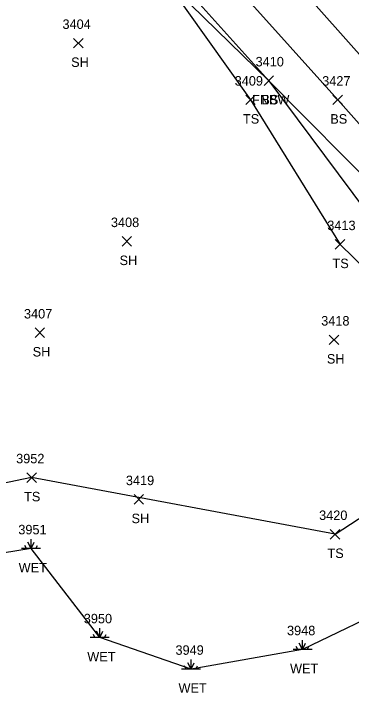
# Model space of a CAD drawing. Extents: x 1472233 to 1475777, y 540726 to 543442.
# Drawn here: x 1474080.6 to 1474151.5, y 541926.7 to 542072.6 of the extents above; entities that cross this region are included whole.
import ezdxf

# ---------------------------------------------------------------- set-up
doc = ezdxf.new("R2010")
doc.units = 0
for name, color, linetype in [('L_A', 7, 'Continuous'), ('L_I', 7, 'Continuous'), ('L_TIC', 7, 'Continuous'), ('LELB', 7, 'Continuous'), ('LFNC', 7, 'Continuous'), ('LWET', 7, 'Continuous')]:
    doc.layers.add(name, color=color, linetype=linetype)

msp = doc.modelspace()

# ---------------------------------------------------------------- linework, layer by layer
at = {"layer": 'L_TIC'}
for points in [[(1474093.13, 542065.46), (1474095.13, 542067.46)], [(1474095.13, 542065.46), (1474093.13, 542067.46)], [(1474133.18, 542057.57), (1474135.18, 542059.57)], [(1474135.18, 542057.57), (1474133.18, 542059.57)], [(1474133.18, 542057.57), (1474135.18, 542059.57)], [(1474135.18, 542057.57), (1474133.18, 542059.57)], [(1474129.35, 542053.53), (1474131.35, 542055.53)], [(1474131.35, 542053.53), (1474129.35, 542055.53)], [(1474147.68, 542053.52), (1474149.68, 542055.52)], [(1474149.68, 542053.52), (1474147.68, 542055.52)], [(1474103.31, 542023.75), (1474105.31, 542025.75)], [(1474105.31, 542023.75), (1474103.31, 542025.75)], [(1474148.18, 542023.11), (1474150.18, 542025.11)], [(1474150.18, 542023.11), (1474148.18, 542025.11)], [(1474085.03, 542004.51), (1474087.03, 542006.51)], [(1474087.03, 542004.51), (1474085.03, 542006.51)], [(1474146.91, 542003.02), (1474148.91, 542005.02)], [(1474148.91, 542003.02), (1474146.91, 542005.02)], [(1474083.3, 541974.02), (1474085.3, 541976.02)], [(1474085.3, 541974.02), (1474083.3, 541976.02)], [(1474083.3, 541974.02), (1474085.3, 541976.02)], [(1474085.3, 541974.02), (1474083.3, 541976.02)], [(1474105.84, 541969.43), (1474107.84, 541971.43)], [(1474107.84, 541969.43), (1474105.84, 541971.43)], [(1474147.12, 541962.09), (1474149.12, 541964.09)], [(1474149.12, 541962.09), (1474147.12, 541964.09)], [(1474147.12, 541962.09), (1474149.12, 541964.09)], [(1474149.12, 541962.09), (1474147.12, 541964.09)]]:
    msp.add_lwpolyline(points, dxfattribs=at)
at = {"layer": 'LELB'}
for points in [[(1474046.18, 542138.58), (1474035.39, 542128.34), (1474010.56, 542101.76), (1474016.27, 542091.5), (1474036.06, 542088.24), (1474062.79, 542098.44), (1474066.4, 542086.2), (1474078.97, 542085.39), (1474099.77, 542090.63), (1474103.08, 542091.61), (1474113.4, 542081.74), (1474134.18, 542058.57), (1474154.72, 542030.99), (1474161.22, 542021.47), (1474167.28, 542025.2), (1474168.11, 542026.57)], [(1474103.08, 542091.61), (1474105.31, 542095.58), (1474107.66, 542096.6), (1474118.66, 542088.08), (1474148.68, 542054.52), (1474171.11, 542029.35), (1474168.11, 542026.57)], [(1474125.34, 542095.52), (1474154.93, 542062.15), (1474175.45, 542044.15), (1474180.89, 542036.86), (1474196.22, 542026.14), (1474205.8, 542019.75), (1474217.75, 542005.12), (1474225.25, 542005.06), (1474237.64, 541990.91), (1474257.88, 541972.69), (1474279.37, 541949.66), (1474298.31, 541933.14), (1474316.5, 541912.6), (1474342.9, 541887.99), (1474376.86, 541853.41), (1474404.94, 541830.32), (1474430.71, 541805.44), (1474441.66, 541793.59), (1474448.86, 541786.81)], [(1474112.24, 542080), (1474130.35, 542054.53), (1474149.18, 542024.11), (1474160.23, 542013.35)], [(1474148.12, 541963.09), (1474170.31, 541977.6), (1474182.05, 541983.72), (1474180.11, 541995.58), (1474182.42, 542007.71), (1474191.93, 542015.35), (1474198.16, 542017.92), (1474205.8, 542019.75)], [(1474084.3, 541975.02), (1474058.71, 541969.7), (1474027.71, 541967.68), (1474002.21, 541988.83), (1473970.7, 541975.91), (1473935.5, 541930.39), (1473907.17, 541888.78), (1473878.03, 541863.11), (1473834.25, 541860.01), (1473797.64, 541834.14), (1473756.71, 541810.03), (1473674.57, 541798.94)], [(1474148.12, 541963.09), (1474084.3, 541975.02)]]:
    msp.add_lwpolyline(points, dxfattribs=at)
at = {"layer": 'LFNC'}
msp.add_lwpolyline([(1474091.24, 542099.31), (1474099.77, 542090.63), (1474112.24, 542080), (1474134.18, 542058.57), (1474158.08, 542034.41), (1474167.28, 542025.2), (1474169.52, 542021.33), (1474177.13, 542014.92), (1474182.42, 542007.71), (1474193.13, 541997.3), (1474212.74, 541975.91)], dxfattribs=at)
at = {"layer": 'LWET'}
for p, q in [((1474084.19, 541960.07), (1474083.53, 541961.4)), ((1474084.19, 541960.07), (1474084.19, 541962.07)), ((1474084.19, 541960.07), (1474084.86, 541961.4)), ((1474086.19, 541960.07), (1474082.19, 541960.07)), ((1474083.19, 541960.07), (1474082.86, 541960.74)), ((1474085.19, 541960.07), (1474085.53, 541960.74)), ((1474098.62, 541941.34), (1474097.95, 541942.67)), ((1474098.62, 541941.34), (1474098.62, 541943.34)), ((1474098.62, 541941.34), (1474099.29, 541942.67)), ((1474100.62, 541941.34), (1474096.62, 541941.34)), ((1474097.62, 541941.34), (1474097.29, 541942)), ((1474099.62, 541941.34), (1474099.95, 541942)), ((1474141.28, 541938.83), (1474141.28, 541940.83)), ((1474140.28, 541938.83), (1474139.94, 541939.5)), ((1474141.28, 541938.83), (1474140.61, 541940.17)), ((1474141.28, 541938.83), (1474141.94, 541940.17)), ((1474142.28, 541938.83), (1474142.61, 541939.5)), ((1474143.28, 541938.83), (1474139.28, 541938.83)), ((1474117.83, 541934.72), (1474117.83, 541936.72)), ((1474116.83, 541934.72), (1474116.49, 541935.38)), ((1474117.83, 541934.72), (1474117.16, 541936.05)), ((1474117.83, 541934.72), (1474118.49, 541936.05)), ((1474118.83, 541934.72), (1474119.16, 541935.38)), ((1474119.83, 541934.72), (1474115.83, 541934.72))]:
    msp.add_line(p, q, dxfattribs=at)
msp.add_lwpolyline([(1474201.28, 541999.97), (1474193.13, 541997.3), (1474187.4, 541993.72), (1474190.5, 541975.23), (1474161.66, 541948.69), (1474141.28, 541938.83), (1474117.83, 541934.72), (1474098.62, 541941.34), (1474084.19, 541960.07), (1474059.14, 541956.05), (1474029.67, 541959.93), (1474001.42, 541973.92), (1473983.07, 541959.82), (1473950.12, 541912.07), (1473909.45, 541881.65), (1473881.64, 541857.75), (1473838.87, 541852.45), (1473801.01, 541830.26), (1473760.94, 541803.25), (1473684.41, 541785.97)], dxfattribs=at)

# ---------------------------------------------------------------- texts
at = {"layer": 'L_A'}
for s, p in [('SH', (1474092.61, 542061.46)), ('FNBW', (1474130.66, 542053.57)), ('BS', (1474132.63, 542053.57)), ('TS', (1474128.76, 542049.53)), ('BS', (1474147.12, 542049.52)), ('SH', (1474102.8, 542019.75)), ('TS', (1474147.59, 542019.11)), ('SH', (1474084.52, 542000.51)), ('SH', (1474146.4, 541999.02)), ('TS', (1474082.71, 541970.02)), ('TS', (1474082.71, 541970.02)), ('SH', (1474105.32, 541965.43)), ('TS', (1474146.53, 541958.09)), ('TS', (1474146.53, 541958.09)), ('WET', (1474081.57, 541955.07)), ('WET', (1474096, 541936.34)), ('WET', (1474138.66, 541933.83)), ('WET', (1474115.2, 541929.72))]:
    msp.add_text(s, height=2, dxfattribs=at).set_placement(p)
at = {"layer": 'L_I'}
for s, p in [('3404', (1474090.79, 542069.46)), ('3410', (1474131.41, 542061.57)), ('3410', (1474131.41, 542061.57)), ('3409', (1474127.01, 542057.53)), ('3427', (1474145.42, 542057.52)), ('3408', (1474100.98, 542027.75)), ('3413', (1474146.49, 542027.11)), ('3407', (1474082.69, 542008.51)), ('3418', (1474145.21, 542007.02)), ('3952', (1474081.04, 541978.02)), ('3952', (1474081.04, 541978.02)), ('3419', (1474104.13, 541973.43)), ('3420', (1474144.77, 541966.09)), ('3420', (1474144.77, 541966.09)), ('3951', (1474081.5, 541963.07)), ('3950', (1474095.27, 541944.34)), ('3948', (1474138.02, 541941.83)), ('3949', (1474114.56, 541937.72))]:
    msp.add_text(s, height=2, dxfattribs=at).set_placement(p)

doc.saveas('drawing.dxf')
